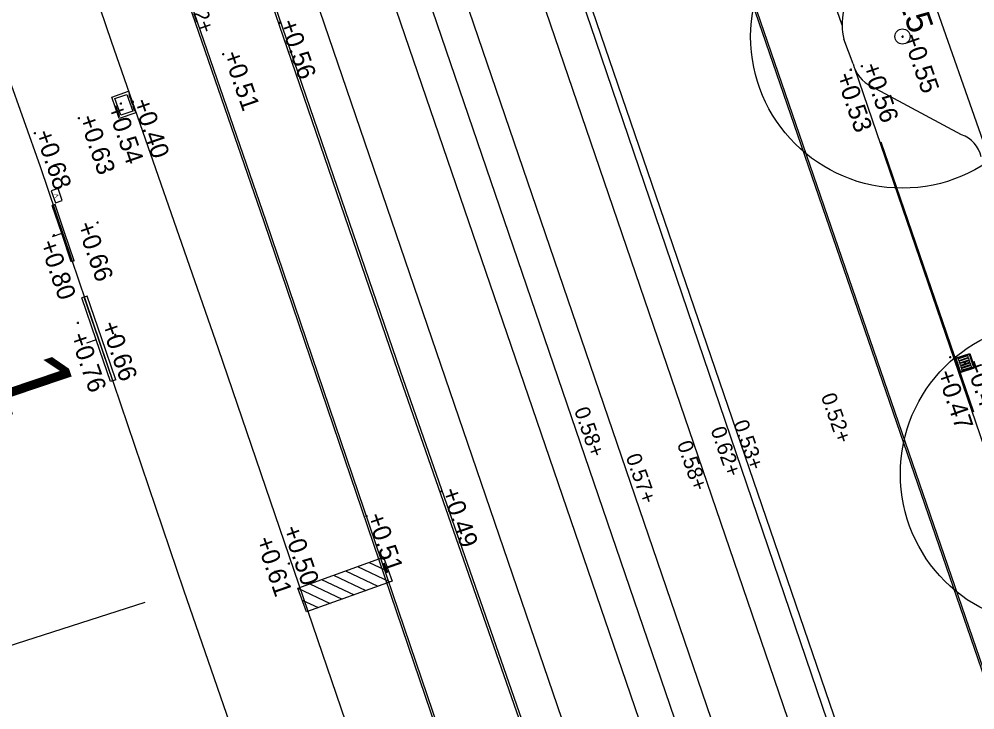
# Model space of a CAD drawing. Extents: x 122462 to 123306, y 485548 to 486417.
# Drawn here: x 122879 to 122897.89, y 485935.16 to 485948.82 of the extents above; entities that cross this region are included whole.
import ezdxf

# ---------------------------------------------------------------- set-up
doc = ezdxf.new("R2010")
doc.units = 0
for name, color, linetype in [('B-WE-GR-BOOM-S', 7, 'Continuous'), ('B-WE-GR-BOOM_BOOMDIAMETER-T25', 7, 'Continuous'), ('B-WE-IE-MEUBILAIR_WEGMEUBILAIR_FIETS-S', 7, 'Continuous'), ('B-WE-KL-DATA_TELECOM_KAST-S', 7, 'Continuous'), ('B-WE-OG-BEBOUWING_PORTIEK1-G', 7, 'Continuous'), ('B-WE-OG-HOOGTEPUNT-S', 7, 'Continuous'), ('B-WE-OG-TOPOGRAFIE_GEVELDETAIL-G', 7, 'Continuous'), ('B-WE-OG-TOPOKAART-G', 7, 'Continuous'), ('B-WE-RI-HWA_KOLK-S', 7, 'Continuous'), ('B-WE-VH-KANTOPSLUITING_OPSLUITBAND_100X200-G', 7, 'Continuous'), ('B-WE-VH-KANTOPSLUITING_TROTTOIRBAND_130 150-G', 7, 'Continuous'), ('B-WE-VH-MATERIAALGRENS_ASFALT-G', 7, 'Continuous'), ('B-WE-VW-MARKERING_LANGS_STREEP_11_010-G', 7, 'Continuous'), ('Bestaand Hoogtemaat vast', 7, 'Continuous'), ('Level 4', 7, 'Continuous'), ('Level 58', 7, 'Continuous'), ('V markering 1-1 10 cm', 7, 'Continuous'), ('V markering ononderbroken streep 10 cm', 7, 'Continuous'), ('V materiaalscheiding algemeen', 7, 'Continuous'), ('V Rails', 7, 'Continuous'), ('V riool trottoirkolk', 7, 'Continuous'), ('V RWS-band 115-225x250 mm specie', 7, 'Continuous'), ('V trottoirband 180-200x250 mm specie', 7, 'Continuous')]:
    doc.layers.add(name, color=color, linetype=linetype)

msp = doc.modelspace()

# ---------------------------------------------------------------- linework, layer by layer
at = {"layer": 'B-WE-GR-BOOM-S'}
for centre, radius in [((122896.462, 485948.477), 3), ((122896.462, 485948.477), 0.15), ((122896.462, 485948.477), 0.15), ((122899.421, 485939.825), 3)]:
    msp.add_circle(centre, radius, dxfattribs=at)
at = {"layer": 'B-WE-IE-MEUBILAIR_WEGMEUBILAIR_FIETS-S'}
for p, q in [((122886.16, 485938.161), (122886.221, 485938.132)), ((122885.453, 485937.906), (122886.093, 485937.605)), ((122885.689, 485937.991), (122886.329, 485937.69)), ((122885.925, 485938.076), (122886.306, 485937.896)), ((122884.983, 485937.736), (122885.623, 485937.435)), ((122885.218, 485937.821), (122885.858, 485937.52)), ((122884.512, 485937.566), (122885.152, 485937.265)), ((122884.747, 485937.651), (122885.387, 485937.35)), ((122884.596, 485937.331), (122884.916, 485937.18))]:
    msp.add_line(p, q, dxfattribs=at)
msp.add_lwpolyline([(122886.376, 485937.706), (122884.681, 485937.094), (122884.511, 485937.566), (122886.206, 485938.177)], close=True, dxfattribs=at)
at = {"layer": 'B-WE-KL-DATA_TELECOM_KAST-S'}
msp.add_lwpolyline([(122879.64, 485945.426), (122879.722, 485945.19), (122879.855, 485945.236), (122879.773, 485945.472)], close=True, dxfattribs=at)
at = {"layer": 'B-WE-OG-BEBOUWING_PORTIEK1-G'}
for p, q in [((122879.714, 485945.156), (122879.657, 485945.136)), ((122879.846, 485944.58), (122879.656, 485944.515)), ((122880.091, 485944.042), (122880.034, 485944.023))]:
    msp.add_line(p, q, dxfattribs=at)
for points in [[(122880.034, 485944.023), (122879.846, 485944.58), (122879.657, 485945.136)], [(122880.091, 485944.042), (122879.903, 485944.599), (122879.714, 485945.156)]]:
    msp.add_lwpolyline(points, dxfattribs=at)
at = {"layer": 'B-WE-OG-HOOGTEPUNT-S'}
for p, q in [((122884.13, 485948.75), (122884.17, 485948.75)), ((122884.15, 485948.77), (122884.15, 485948.73)), ((122896.464, 485948.494), (122896.464, 485948.454)), ((122896.444, 485948.474), (122896.484, 485948.474)), ((122883.015, 485948.127), (122883.055, 485948.127)), ((122883.035, 485948.147), (122883.035, 485948.107)), ((122895.419, 485947.821), (122895.459, 485947.821)), ((122895.439, 485947.841), (122895.439, 485947.801)), ((122895.642, 485947.891), (122895.682, 485947.891)), ((122895.662, 485947.911), (122895.662, 485947.871)), ((122881.013, 485947.171), (122881.013, 485947.131)), ((122881.232, 485947.185), (122881.272, 485947.185)), ((122881.252, 485947.205), (122881.252, 485947.165)), ((122880.993, 485947.151), (122881.033, 485947.151)), ((122880.162, 485946.863), (122880.202, 485946.863)), ((122880.182, 485946.883), (122880.182, 485946.843)), ((122879.295, 485946.565), (122879.335, 485946.565)), ((122879.315, 485946.585), (122879.315, 485946.545)), ((122880.532, 485944.799), (122880.572, 485944.799)), ((122880.552, 485944.819), (122880.552, 485944.779)), ((122879.671, 485944.547), (122879.711, 485944.547)), ((122879.691, 485944.567), (122879.691, 485944.527)), ((122880.142, 485942.815), (122880.182, 485942.815)), ((122880.162, 485942.835), (122880.162, 485942.795)), ((122880.883, 485942.577), (122880.923, 485942.577)), ((122880.903, 485942.597), (122880.903, 485942.557)), ((122897.387, 485942.132), (122897.427, 485942.132)), ((122897.407, 485942.152), (122897.407, 485942.112)), ((122897.677, 485942.02), (122897.717, 485942.02)), ((122897.697, 485942.04), (122897.697, 485942)), ((122887.331, 485939.487), (122887.371, 485939.487)), ((122887.351, 485939.507), (122887.351, 485939.467)), ((122885.852, 485938.991), (122885.892, 485938.991)), ((122885.872, 485939.011), (122885.872, 485938.971)), ((122884.056, 485937.909), (122884.056, 485937.869)), ((122884.317, 485938.051), (122884.357, 485938.051)), ((122884.337, 485938.071), (122884.337, 485938.031)), ((122884.036, 485937.889), (122884.076, 485937.889))]:
    msp.add_line(p, q, dxfattribs=at)
at = {"layer": 'B-WE-OG-TOPOGRAFIE_GEVELDETAIL-G'}
for p, q in [((122880.347, 485943.342), (122880.243, 485943.307)), ((122880.526, 485942.478), (122880.337, 485942.414)), ((122880.913, 485941.686), (122880.809, 485941.65))]:
    msp.add_line(p, q, dxfattribs=at)
for points in [[(122880.809, 485941.65), (122880.526, 485942.478), (122880.243, 485943.307)], [(122880.857, 485941.667), (122880.574, 485942.495), (122880.291, 485943.323)], [(122880.913, 485941.686), (122880.63, 485942.514), (122880.347, 485943.342)]]:
    msp.add_lwpolyline(points, dxfattribs=at)
at = {"layer": 'B-WE-OG-TOPOKAART-G'}
msp.add_line((122885.12, 485929.269), (122882.259, 485937.529), dxfattribs=at)
for points in [[(122879.429, 485945.9), (122877.806, 485950.454), (122877.452, 485950.35), (122874.937, 485958.498)], [(122882.259, 485937.529), (122880.049, 485944.067), (122879.429, 485945.9)]]:
    msp.add_lwpolyline(points, dxfattribs=at)
at = {"layer": 'B-WE-RI-HWA_KOLK-S'}
for p, q in [((122897.507, 485942.115), (122897.791, 485942.21)), ((122897.602, 485941.83), (122897.507, 485942.115)), ((122897.526, 485942.105), (122897.782, 485942.191)), ((122897.612, 485941.849), (122897.526, 485942.105)), ((122897.782, 485942.191), (122897.868, 485941.935)), ((122897.791, 485942.21), (122897.887, 485941.925)), ((122897.602, 485941.83), (122897.887, 485941.925)), ((122897.612, 485941.849), (122897.868, 485941.935))]:
    msp.add_line(p, q, dxfattribs=at)
for points in [[(122897.566, 485942.088), (122897.57, 485942.077)], [(122897.747, 485942.159), (122897.573, 485942.101)], [(122897.583, 485942.07), (122897.757, 485942.129)], [(122897.763, 485942.112), (122897.588, 485942.053)], [(122897.599, 485942.023), (122897.773, 485942.081)], [(122897.779, 485942.064), (122897.604, 485942.006)], [(122897.764, 485942.142), (122897.76, 485942.153)], [(122897.78, 485942.094), (122897.776, 485942.105)], [(122897.796, 485942.047), (122897.792, 485942.058)], [(122897.582, 485942.041), (122897.586, 485942.029)], [(122897.598, 485941.993), (122897.602, 485941.982)], [(122897.614, 485941.976), (122897.789, 485942.034)], [(122897.614, 485941.946), (122897.618, 485941.934)], [(122897.795, 485942.017), (122897.62, 485941.959)], [(122897.63, 485941.928), (122897.805, 485941.987)], [(122897.63, 485941.898), (122897.633, 485941.887)], [(122897.811, 485941.969), (122897.636, 485941.911)], [(122897.646, 485941.881), (122897.821, 485941.939)], [(122897.811, 485941.999), (122897.808, 485942.011)], [(122897.827, 485941.952), (122897.823, 485941.963)]]:
    msp.add_lwpolyline(points, dxfattribs=at)
for centre, start, end in [((122897.576, 485942.091), 108.4846, 198.4846), ((122897.58, 485942.08), 198.4846, 288.4846), ((122897.751, 485942.15), 18.4846, 108.4846), ((122897.754, 485942.138), 288.4846, 18.4846), ((122897.766, 485942.102), 18.4846, 108.4846), ((122897.77, 485942.091), 288.4846, 18.4846), ((122897.782, 485942.055), 18.4846, 108.4846), ((122897.592, 485942.044), 108.4846, 198.4846), ((122897.595, 485942.032), 198.4846, 288.4846), ((122897.607, 485941.996), 108.4846, 198.4846), ((122897.611, 485941.985), 198.4846, 288.4846), ((122897.623, 485941.949), 108.4846, 198.4846), ((122897.627, 485941.938), 198.4846, 288.4846), ((122897.639, 485941.902), 108.4846, 198.4846), ((122897.643, 485941.89), 198.4846, 288.4846), ((122897.786, 485942.043), 288.4846, 18.4846), ((122897.798, 485942.007), 18.4846, 108.4846), ((122897.802, 485941.996), 288.4846, 18.4846), ((122897.814, 485941.96), 18.4846, 108.4846), ((122897.818, 485941.949), 288.4846, 18.4846)]:
    msp.add_arc(centre, 0.01, start, end, dxfattribs=at)
at = {"layer": 'B-WE-VH-KANTOPSLUITING_OPSLUITBAND_100X200-G'}
msp.add_line((122898.058, 485946.406), (122896.385, 485951.195), dxfattribs=at)
at = {"layer": 'B-WE-VH-KANTOPSLUITING_TROTTOIRBAND_130 150-G'}
for points in [[(122895.488, 485947.938), (122895.304, 485948.425)], [(122897.632, 485946.534), (122895.85, 485947.488)]]:
    msp.add_lwpolyline(points, dxfattribs=at)
for centre, radius, start, end in [((122896.521, 485948.717), 1.252, 167.9465, 193.5074), ((122896.156, 485948.104), 0.688, 193.9547, 243.5744), ((122897.418, 485945.954), 0.619, 13.441, 69.7947)]:
    msp.add_arc(centre, radius, start, end, dxfattribs=at)
at = {"layer": 'B-WE-VH-MATERIAALGRENS_ASFALT-G'}
for p, q in [((122895.269, 485948.701), (122891.228, 485960.271)), ((122898.253, 485939.846), (122895.526, 485947.827))]:
    msp.add_line(p, q, dxfattribs=at)
at = {"layer": 'B-WE-VW-MARKERING_LANGS_STREEP_11_010-G'}
msp.add_lwpolyline([(122897.875, 485941.045), (122896.043, 485946.387)], dxfattribs=at)
at = {"layer": 'Level 4'}
msp.add_line((122881.491, 485937.283), (122870.443, 485933.741), dxfattribs=at)
at = {"layer": 'V markering 1-1 10 cm'}
for points in [[(122861.268, 486043.255), (122864.477, 486033.82), (122868.105, 486023.234), (122872.215, 486011.133), (122877.675, 485994.999), (122880.312, 485987.313), (122885.038, 485973.513), (122892.674, 485951.631), (122899.173, 485932.732), (122905.905, 485913.305)], [(122897.69, 485909.552), (122896.019, 485914.579), (122892.466, 485924.842), (122886.539, 485941.858), (122880.87, 485958.414), (122875.603, 485973.852), (122873.11, 485981.1), (122869.222, 485992.577), (122863.38, 486009.478), (122855.336, 486033.09), (122853.219, 486039.33)], [(122875.329, 485969.583), (122879.184, 485958.335), (122883.839, 485944.815), (122888.736, 485930.405), (122890.742, 485924.703)]]:
    msp.add_lwpolyline(points, dxfattribs=at)
at = {"layer": 'V markering ononderbroken streep 10 cm'}
msp.add_line((122895.936, 485923.36), (122879.257, 485972.167), dxfattribs=at)
msp.add_lwpolyline([(122900.793, 485918.356), (122895.862, 485932.839), (122890.421, 485948.745), (122886.073, 485961.479), (122881.891, 485973.721)], dxfattribs=at)
at = {"layer": 'V materiaalscheiding algemeen'}
for points in [[(122897.072, 485911.4), (122895.975, 485914.564), (122892.423, 485924.827), (122886.495, 485941.843), (122880.827, 485958.399), (122875.559, 485973.837), (122873.066, 485981.085), (122869.178, 485992.562), (122863.337, 486009.463), (122855.292, 486033.075), (122851.509, 486044.226)], [(122861.232, 486043.247), (122864.442, 486033.808), (122868.07, 486023.222), (122872.18, 486011.121), (122877.64, 485994.987), (122880.277, 485987.301), (122885.003, 485973.501), (122892.639, 485951.618), (122899.138, 485932.72), (122905.87, 485913.293)], [(122875.208, 485969.969), (122879.225, 485958.349), (122883.88, 485944.828), (122888.777, 485930.419), (122891.262, 485923.291)]]:
    msp.add_lwpolyline(points, dxfattribs=at)
at = {"layer": 'V Rails'}
for p, q in [((122859.04, 486037.86), (122898.563, 485922.205)), ((122857.682, 486037.396), (122897.205, 485921.741)), ((122856.774, 486035.862), (122895.923, 485921.303)), ((122855.416, 486035.398), (122894.565, 485920.838))]:
    msp.add_line(p, q, dxfattribs=at)
at = {"layer": 'V riool trottoirkolk'}
for p, q in [((122880.835, 485947.28), (122881.165, 485947.395)), ((122881.165, 485947.395), (122881.313, 485946.97)), ((122881.182, 485947.348), (122881.177, 485947.346)), ((122880.982, 485946.855), (122880.835, 485947.28)), ((122881.171, 485947.333), (122881.186, 485947.289)), ((122881.186, 485947.289), (122881.197, 485947.258)), ((122881.214, 485947.253), (122881.21, 485947.252)), ((122881.212, 485947.215), (122881.238, 485947.14)), ((122881.223, 485947.23), (122881.218, 485947.228)), ((122881.313, 485946.97), (122880.982, 485946.855)), ((122881.256, 485947.135), (122881.251, 485947.134)), ((122881.253, 485947.097), (122881.279, 485947.022)), ((122881.264, 485947.112), (122881.259, 485947.11)), ((122881.297, 485947.017), (122881.292, 485947.016))]:
    msp.add_line(p, q, dxfattribs=at)
msp.add_lwpolyline([(122881.013, 485946.919), (122880.898, 485947.249), (122881.134, 485947.331), (122881.249, 485947.001)], close=True, dxfattribs=at)
for centre, start, end in [((122881.18, 485947.337), 109.1865, 199.1865), ((122881.206, 485947.261), 199.1865, 289.1865), ((122881.221, 485947.219), 109.1865, 199.1865), ((122881.248, 485947.143), 199.1865, 289.1865), ((122881.262, 485947.101), 109.1865, 199.1865), ((122881.289, 485947.025), 199.1865, 289.1865)]:
    msp.add_arc(centre, 0.01, start, end, dxfattribs=at)
at = {"layer": 'V RWS-band 115-225x250 mm specie'}
msp.add_lwpolyline([(122881.712, 485973.732), (122885.936, 485961.375), (122890.294, 485948.692), (122895.718, 485932.752), (122900.529, 485918.488)], dxfattribs=at)
at = {"layer": 'V trottoirband 180-200x250 mm specie'}
msp.add_lwpolyline([(122874.27, 485967.485), (122877.528, 485958.062), (122880.822, 485948.386), (122882.937, 485942.309), (122886.859, 485930.814), (122888.686, 485925.338)], dxfattribs=at)

# ---------------------------------------------------------------- texts
at = {"layer": 'B-WE-GR-BOOM_BOOMDIAMETER-T25'}
msp.add_text('25', height=0.5, rotation=288.851, dxfattribs=at).set_placement((122896.375, 485949.21))
at = {"layer": 'B-WE-KL-DATA_TELECOM_KAST-S'}
msp.add_text('V', height=0.08, rotation=109.1865, dxfattribs=at).set_placement((122879.792, 485945.307))
at = {"layer": 'B-WE-OG-HOOGTEPUNT-S'}
for s, rotation, p in [('+0.56', 289, (122884.15, 485948.75)), ('+0.55', 289, (122896.464, 485948.474)), ('+0.51', 289, (122883.035, 485948.127)), ('+0.56', 289, (122895.662, 485947.891)), ('+0.53', 288.851, (122895.143, 485947.701)), ('+0.40', 289, (122881.252, 485947.185)), ('+0.54', 289.0689, (122880.738, 485947.072)), ('+0.63', 289, (122880.182, 485946.863)), ('+0.68', 289, (122879.315, 485946.565)), ('+0.66', 289.0689, (122880.14, 485944.748)), ('+0.80', 289.0689, (122879.402, 485944.387)), ('+0.66', 289.0689, (122880.615, 485942.778)), ('+0.76', 289.0689, (122880.004, 485942.556)), ('+0.43', 289, (122897.697, 485942.02)), ('+0.47', 288.851, (122897.137, 485941.817)), ('+0.49', 289, (122887.351, 485939.487)), ('+0.51', 289, (122885.872, 485938.991)), ('+0.50', 289.0689, (122884.208, 485938.738)), ('+0.61', 289.0689, (122883.676, 485938.521))]:
    msp.add_text(s, height=0.36, rotation=rotation, dxfattribs=at).set_placement(p)
at = {"layer": 'Bestaand Hoogtemaat vast'}
for s, rotation, p in [('0.52+', 288.8958, (122882.257, 485949.478)), ('0.52+', 289.2135, (122894.847, 485941.364)), ('0.58+', 289.2135, (122889.97, 485941.088)), ('0.62+', 289.2135, (122892.666, 485940.702)), ('0.53+', 289.2135, (122893.114, 485940.832)), ('0.58+', 289.2135, (122892.002, 485940.422)), ('0.57+', 289.2135, (122890.99, 485940.167))]:
    msp.add_text(s, height=0.3, rotation=rotation, dxfattribs=at).set_placement(p)
at = {"layer": 'Level 58'}
msp.add_text('1', height=1.5, rotation=288.6803, dxfattribs=at).set_placement((122878.403, 485941.918))

doc.saveas('drawing.dxf')
